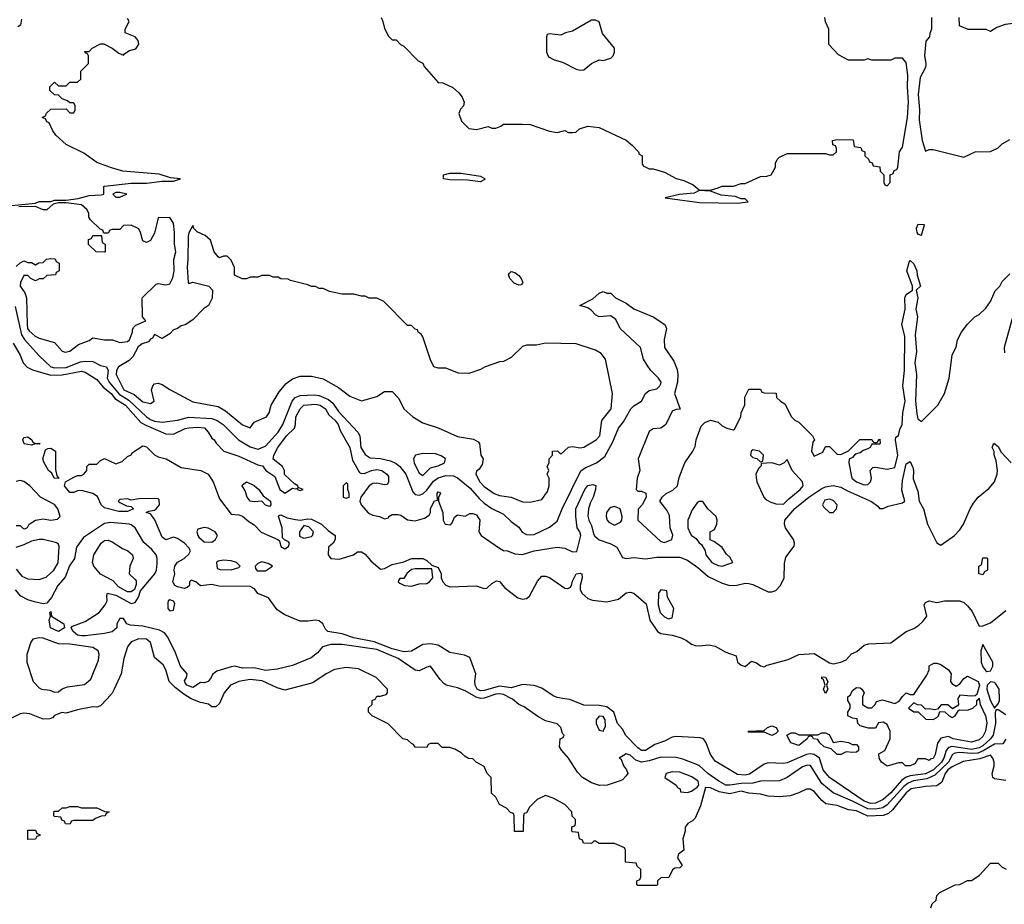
# Model space of a CAD drawing. Header units: inches. Extents: x 2348341 to 2479810, y 460419 to 613669.
# Tile 274 of 656: x 2391048 to 2396181, y 548928 to 553539. Entities that reach past the tile are written whole.
import ezdxf

# ---------------------------------------------------------------- set-up
doc = ezdxf.new("R2010")
doc.units = ezdxf.units.IN
doc.header["$MEASUREMENT"] = 0
doc.layers.add('C3594', color=7, linetype='Continuous')
doc.layers.add('C3595', color=7, linetype='Continuous')

msp = doc.modelspace()

# ---------------------------------------------------------------- linework, layer by layer
at = {"layer": 'C3594', "color": 2}
for points, elevation in [([(2391504.2, 550000), (2391470, 549962), (2391450, 549955.3), (2391430, 549957.2), (2391350, 549941.2), (2391290, 549924), (2391267.3, 549927.3), (2391230, 549913.2), (2391219.8, 549900.2), (2391205.4, 549894.6), (2391170, 549894), (2391100.4, 549920.4), (2391070, 549924), (2391050, 549921.2), (2390970, 549882), (2390948.9, 549888.9), (2390946, 549910), (2390930, 549926), (2390910, 549926), (2390886, 549950), (2390850, 549968), (2390788.4, 549968.4), (2390788.7, 549990), (2390783.7, 550000)], 46), ([(2392100.8, 550000), (2392090, 549975.3), (2392070, 549958), (2392050, 549958), (2392032.3, 549972.3), (2391990, 549979.7), (2391950, 549995.6), (2391942.7, 550000)], 46), ([(2396190, 549574), (2396130, 549582), (2396122, 549590), (2396119, 549610), (2396129.2, 549650), (2396129.3, 549670), (2396122, 549690), (2396110, 549706), (2396054.1, 549685.9), (2395966.9, 549673.1), (2395910, 549644.8), (2395887.2, 549630), (2395873.8, 549610), (2395855.3, 549564.7), (2395830, 549546), (2395770, 549543), (2395696.3, 549530), (2395670, 549509.6), (2395599.1, 549420.9), (2395578, 549402), (2395550, 549392.1), (2395470, 549387.3), (2395410, 549414.8), (2395370, 549421.6), (2395310, 549442.9), (2395251.7, 549451.7), (2395229.4, 549469.4), (2395190, 549516), (2395170, 549529), (2395150, 549528.7), (2395110.7, 549509.3), (2395065.5, 549494.5), (2395010.9, 549489.1), (2394950, 549492), (2394910, 549502.9), (2394850, 549507.3), (2394810, 549517.7), (2394750, 549503.5), (2394694.9, 549514.9), (2394650, 549535.6), (2394623, 549537), (2394598, 549442), (2394570, 549378), (2394556.3, 549363.7), (2394531.3, 549350), (2394518, 549330), (2394518, 549310), (2394504.7, 549270), (2394511.3, 549210), (2394482, 549190), (2394478, 549170), (2394502, 549130), (2394490, 549118), (2394463.6, 549116.4), (2394451.6, 549108.4), (2394432.7, 549067.3), (2394390, 549066), (2394374, 549050), (2394374, 549030), (2394370, 549026), (2394270, 549026), (2394266, 549030), (2394266, 549050), (2394282, 549058), (2394286, 549070), (2394286, 549110), (2394267.3, 549127.3), (2394262, 549142), (2394207.3, 549147.3), (2394206, 549210), (2394202, 549222), (2394150, 549246), (2394070, 549246), (2394050, 549258), (2394042, 549258), (2394030, 549246), (2393987.3, 549247.3), (2393982, 549262), (2393966, 549270), (2393962, 549302), (2393930, 549306), (2393926, 549310), (2393927.3, 549332.7), (2393942, 549338), (2393946, 549350), (2393946, 549370), (2393928.4, 549388.4), (2393926, 549410), (2393890, 549448), (2393830, 549482), (2393790, 549495.3), (2393745.4, 549474.6), (2393705.4, 549434.6), (2393690, 549406), (2393678, 549402), (2393674, 549390), (2393672.7, 549307.3), (2393627.3, 549307.3), (2393626, 549390), (2393622, 549402), (2393607.3, 549407.3), (2393586, 549430), (2393548.9, 549448.9), (2393530, 549486), (2393507.3, 549507.3), (2393506, 549590), (2393486, 549610), (2393470, 549646), (2393428.4, 549668.4), (2393410, 549686), (2393388.4, 549688.4), (2393370, 549698), (2393350, 549718), (2393316.4, 549736.4), (2393290, 549746), (2393250, 549746), (2393230, 549766), (2393190, 549766), (2393178, 549762), (2393170, 549746), (2393110, 549748), (2393102, 549762), (2393090, 549766), (2393070, 549786), (2393046, 549790), (2392968.4, 549868.4), (2392886, 549910), (2392866, 549930), (2392867.3, 549952.7), (2392886, 549970), (2392886, 549990), (2392902, 549998), (2392903, 550000)], 46), ([(2396190, 549788.7), (2396174.4, 549765.6), (2396130, 549763.9), (2396072, 549728), (2396043.2, 549716.8), (2396010, 549713.7), (2395950, 549719.2), (2395923.4, 549716.6), (2395911.1, 549708.9), (2395890.2, 549670), (2395819.2, 549600.8), (2395776.8, 549583.2), (2395708.4, 549571.6), (2395680.1, 549559.9), (2395658, 549542), (2395570, 549447.6), (2395548.1, 549431.9), (2395510, 549423.4), (2395470, 549425.2), (2395390, 549466.6), (2395288.9, 549508.9), (2395230, 549558.7), (2395171.1, 549651.1), (2395153.6, 549653.6), (2395130, 549645.1), (2395050, 549589.6), (2395010, 549572.3), (2394910, 549569.6), (2394870, 549560.4), (2394810, 549558.9), (2394750, 549548.6), (2394730.2, 549549.8), (2394692.3, 549570), (2394635.1, 549610), (2394590, 549652), (2394505.3, 549685.3), (2394470, 549694), (2394390, 549695.1), (2394330, 549675.8), (2394290, 549669.6), (2394260.1, 549680.1), (2394230, 549706), (2394210, 549712.7), (2394174, 549690), (2394184.7, 549684.7), (2394196, 549650), (2394211, 549630), (2394218, 549610), (2394210, 549598), (2394190, 549578), (2394174, 549570), (2394111.1, 549548.9), (2394071.6, 549548.4), (2394030, 549562), (2393982, 549590), (2393956.5, 549616.5), (2393908.7, 549690), (2393875.3, 549730), (2393862, 549750), (2393866, 549790), (2393882, 549798), (2393886, 549810), (2393878, 549818), (2393868.7, 549850), (2393850, 549868.7), (2393790, 549885.2), (2393750, 549906.6), (2393678, 549958), (2393650, 549969.5), (2393617.8, 549997.8), (2393613.4, 550000)], 42), ([(2396190, 549916.8), (2396150, 549942.7), (2396138, 549942), (2396133, 549927), (2396136.1, 549870), (2396123.2, 549810), (2396109.2, 549790), (2396070, 549754.6), (2396050, 549743.4), (2396010, 549736.1), (2395910, 549750.7), (2395890, 549745.7), (2395877.6, 549730), (2395866.5, 549690), (2395854.5, 549670), (2395811.5, 549628.5), (2395770, 549609.2), (2395690, 549598.2), (2395669.5, 549590.5), (2395645.6, 549574.4), (2395590.2, 549510), (2395550, 549475.1), (2395510, 549455.1), (2395486.4, 549453.6), (2395450, 549466.3), (2395270, 549589.6), (2395236.9, 549630), (2395218.7, 549690), (2395189.8, 549709.8), (2395170, 549713.3), (2395150, 549708.7), (2395050, 549666), (2395030, 549661.6), (2394950, 549665.6), (2394930, 549659.6), (2394852.9, 549607.1), (2394830, 549602.3), (2394790, 549605.1), (2394674.5, 549674.5), (2394649.6, 549710), (2394626.6, 549770), (2394612.7, 549790), (2394596.6, 549796.6), (2394470, 549803.1), (2394450, 549798.7), (2394410, 549778.3), (2394359.3, 549760.7), (2394310, 549729.7), (2394289.3, 549730), (2394270, 549744.5), (2394208.6, 549808.6), (2394190, 549841.2), (2394164.5, 549870), (2394146, 549930), (2394110, 549958), (2394070, 549965.4), (2393990, 549966.3), (2393915.8, 549995.8), (2393890.9, 550000)], 38), ([(2396050.4, 550000), (2396056, 549970), (2396083, 549910), (2396090, 549874), (2396084, 549830), (2396070, 549803.7), (2396050, 549786), (2396010, 549773.2), (2395915.3, 549790), (2395890, 549802.7), (2395850, 549794), (2395832.4, 549767.6), (2395820.7, 549710), (2395810, 549689.2), (2395795.3, 549684.7), (2395790, 549678), (2395770, 549686), (2395730, 549686), (2395716.9, 549663.1), (2395690, 549649.5), (2395666, 549650), (2395650, 549666), (2395630, 549666), (2395570, 549649), (2395542, 549670), (2395528.7, 549690), (2395528, 549712), (2395558, 549730), (2395586, 549790), (2395586, 549830), (2395578, 549850), (2395570, 549866), (2395550, 549878), (2395525.4, 549874.6), (2395510, 549846), (2395472.7, 549847.3), (2395430, 549858), (2395418, 549870), (2395414.6, 549894.6), (2395390, 549898), (2395366, 549910), (2395366, 549930), (2395378, 549950), (2395378, 549970), (2395366, 549990), (2395366, 550000)], 34), ([(2395442, 550000), (2395442, 549970), (2395470, 549952), (2395490, 549952), (2395508, 549970), (2395515.3, 549984.7), (2395545.6, 549994.4), (2395610, 549974.8), (2395633.6, 549986.4), (2395642.3, 550000)], 34), ([(2395939.6, 550000), (2395942, 549970), (2395938, 549962), (2395912, 549948), (2395887.3, 549967.3), (2395870, 549968), (2395852.7, 549967.3), (2395834, 549946), (2395818, 549942), (2395790, 549948), (2395770, 549946), (2395750, 549966), (2395728.4, 549968.4), (2395710, 549978), (2395682, 549950), (2395710, 549932), (2395732, 549932), (2395772.7, 549892.7), (2395810, 549892), (2395830, 549902), (2395838, 549910), (2395846, 549934), (2395872, 549932), (2395894, 549910), (2395910, 549902), (2395926, 549910), (2395942, 549938), (2395950, 549942), (2395990, 549941), (2396018, 549950), (2396038, 549970), (2396038, 549990), (2396048, 550000)], 34), ([(2396105.3, 550000), (2396108.7, 549988.7), (2396130, 549951), (2396150, 549974), (2396156.4, 549990), (2396156.1, 550000)], 38), ([(2395798, 548910), (2395806, 548930), (2395826, 548950), (2395830, 548974), (2395846, 548990), (2395926, 549030), (2395950, 549032), (2395990, 549052), (2396010, 549052), (2396050, 549078), (2396110, 549142), (2396150, 549142), (2396170, 549122), (2396191.1, 549111.1)], 46)]:
    msp.add_lwpolyline(points, dxfattribs=dict(at, elevation=elevation))
for points, elevation in [([(2394070, 549909.4), (2394053, 549890), (2394053, 549870), (2394070, 549836), (2394090, 549831), (2394102.5, 549857.5), (2394100.5, 549890), (2394090, 549906.6)], 42), ([(2394970, 549809), (2394930, 549826), (2394850, 549826), (2394846, 549830), (2394930, 549834), (2394946, 549850), (2394970, 549858), (2394992, 549850), (2395002, 549830), (2394990, 549818)], 34), ([(2395290, 549772), (2395330, 549778), (2395368.4, 549771.6), (2395390, 549762), (2395410, 549762), (2395422, 549750), (2395422, 549730), (2395410, 549722), (2395390, 549719), (2395356.9, 549723.1), (2395330, 549709), (2395310, 549708.7), (2395279.3, 549739.3), (2395242, 549750), (2395219, 549770), (2395210, 549788), (2395186, 549790), (2395182, 549802), (2395170, 549806), (2395158, 549802), (2395154, 549790), (2395110, 549755.3), (2395069.3, 549769.3), (2395048, 549810), (2395070, 549822), (2395090, 549822), (2395110, 549812), (2395130, 549811.3), (2395210, 549812), (2395230, 549822), (2395250, 549822), (2395270, 549812)], 34), ([(2394450, 549619.5), (2394418, 549610), (2394411.3, 549590), (2394471.3, 549550), (2394478, 549538), (2394492, 549530), (2394494, 549514), (2394530, 549511), (2394550, 549517.3), (2394580.9, 549539.1), (2394589.2, 549550), (2394586, 549570), (2394552.1, 549592.1), (2394490, 549617.6)], 46), ([(2391310, 549346), (2391287.3, 549347.3), (2391282, 549362), (2391267.3, 549367.3), (2391262, 549382), (2391230, 549386), (2391226, 549390), (2391226, 549410), (2391230, 549414), (2391250, 549414), (2391269, 549431), (2391290, 549431.3), (2391310, 549438), (2391350, 549438), (2391370, 549432), (2391450, 549431.3), (2391492.7, 549412.7), (2391514, 549410), (2391498, 549402), (2391494, 549390), (2391472.7, 549387.3), (2391443.6, 549376.4), (2391430, 549366), (2391330, 549366), (2391318, 549362)], 46), ([(2391090, 549266), (2391090, 549314), (2391130, 549314), (2391138, 549298), (2391152.7, 549292.7), (2391152.7, 549287.3), (2391138, 549282), (2391130, 549268)], 46)]:
    msp.add_lwpolyline(points, close=True, dxfattribs=dict(at, elevation=elevation))
at = {"layer": 'C3595', "color": 2}
for points, elevation in [([(2391006, 552570), (2391130, 552582), (2391150, 552592), (2391210, 552591.3), (2391230, 552598), (2391290, 552598), (2391353.6, 552606.4), (2391410, 552622), (2391473.6, 552626.4), (2391486, 552630), (2391486, 552670), (2391490, 552670.7), (2391630, 552687.3), (2391710, 552687.7), (2391790, 552697.3), (2391850, 552698), (2391886, 552710), (2391834.5, 552714.5), (2391774.8, 552734.8), (2391586, 552750), (2391526.3, 552766.3), (2391450, 552795.3), (2391383.1, 552843.1), (2391290, 552888), (2391236.4, 552936.4), (2391220.4, 552960.4), (2391202, 553002), (2391190, 553006), (2391182, 553022), (2391166, 553030), (2391182, 553038), (2391187.3, 553052.7), (2391210, 553072), (2391290, 553074), (2391310, 553054), (2391330, 553054), (2391338, 553070), (2391338, 553090), (2391330, 553106), (2391310, 553106), (2391296.4, 553116.4), (2391270, 553126), (2391250, 553146), (2391230, 553148), (2391206, 553170), (2391206, 553190), (2391230, 553214), (2391250, 553194), (2391290, 553194), (2391310, 553214), (2391350, 553214), (2391366, 553230), (2391366, 553270), (2391406, 553310), (2391406, 553350), (2391402, 553362), (2391390, 553366), (2391387.3, 553372.7), (2391410, 553374), (2391426, 553390), (2391470, 553414), (2391487.3, 553412.7), (2391530, 553391.3), (2391564.7, 553364.7), (2391590, 553354), (2391596.4, 553363.6), (2391621.2, 553378.8), (2391653.6, 553386.4), (2391668.7, 553411.3), (2391665.2, 553430), (2391650, 553449), (2391598, 553470), (2391598, 553490), (2391618, 553530), (2391610, 553546)], 50), ([(2392932, 553550), (2392942, 553530), (2392950, 553494), (2392970, 553454), (2392990, 553434), (2393010, 553434), (2393034, 553410), (2393050, 553402), (2393125.4, 553325.4), (2393150, 553312), (2393156, 553296), (2393230, 553212), (2393254, 553210), (2393305.4, 553185.4), (2393338, 553158), (2393355.3, 553135.3), (2393364.7, 553110), (2393362, 553090), (2393346.4, 553073.6), (2393338, 553050), (2393351.3, 553010), (2393390, 552971.3), (2393430, 552966), (2393490, 552982), (2393510, 552974), (2393530, 552974), (2393556.4, 552983.6), (2393570, 552994), (2393670, 552994), (2393710, 552992), (2393810, 552958), (2393850, 552951.3), (2393890, 552962), (2393910, 552952), (2393930, 552952), (2393947.3, 552952.7), (2393966, 552970), (2394010, 552984.7), (2394070, 552978), (2394210, 552912), (2394243.6, 552883.6), (2394274, 552850), (2394278, 552838), (2394294, 552830), (2394294, 552790), (2394298, 552778), (2394330, 552762), (2394350, 552762), (2394410, 552744.7), (2394470, 552711.3), (2394510, 552701), (2394558.5, 552678.5), (2394590, 552652), (2394650, 552651.3), (2394690, 552662), (2394710, 552671), (2394770, 552671.3), (2394810, 552684.7), (2394830, 552684.7), (2394910, 552722), (2394943.6, 552723.6), (2394966, 552730), (2394988, 552770), (2394988.4, 552791.6), (2394998, 552810), (2395010, 552822), (2395050, 552842), (2395250, 552842), (2395270, 552834), (2395290, 552834), (2395306, 552850), (2395306, 552870), (2395302, 552882), (2395287.3, 552887.3), (2395286, 552910), (2395310, 552914), (2395392.7, 552912.7), (2395398, 552878), (2395432.7, 552872.7), (2395438, 552858), (2395454, 552850), (2395454, 552830), (2395472.7, 552812.7), (2395478, 552798), (2395492.7, 552792.7), (2395498, 552778), (2395532.7, 552772.7), (2395534, 552750), (2395554, 552730), (2395554, 552690), (2395558, 552678), (2395570, 552674), (2395586, 552690), (2395586, 552730), (2395602, 552738), (2395607.3, 552752.7), (2395622, 552758), (2395626, 552770), (2395635.3, 552850), (2395650, 552874), (2395676.5, 553030), (2395682.6, 553110), (2395677, 553190), (2395678.8, 553250), (2395670, 553315.3), (2395650, 553338), (2395610, 553338), (2395590, 553328), (2395490, 553328.7), (2395470, 553335.3), (2395450, 553328), (2395370, 553328), (2395316.4, 553356.4), (2395266, 553410), (2395266, 553490), (2395248.4, 553528.4), (2395246, 553550)], 50), ([(2395802, 553550), (2395802, 553490), (2395792.7, 553467.3), (2395792, 553450), (2395772, 553428), (2395766, 553350), (2395772.4, 553310), (2395770.4, 553290), (2395742.9, 553237.1), (2395732, 553150), (2395739.4, 553070), (2395737.1, 553017.1), (2395754, 552910), (2395770, 552854), (2395790, 552862), (2395810, 552862), (2395970, 552822), (2396028.9, 552851.1), (2396110, 552852), (2396150, 552872), (2396170, 552892), (2396210, 552914)], 50), ([(2396330, 553560.7), (2396290, 553532.3), (2396270, 553523.7), (2396185.5, 553514.5), (2396142, 553498), (2396110, 553478), (2396087.3, 553487.3), (2395992.7, 553487.3), (2395947.3, 553507.3), (2395946, 553550)], 50), ([(2391058, 553542), (2391052, 553510), (2391038, 553502)], 50), ([(2391030, 552252), (2391050, 552272), (2391070, 552282), (2391090, 552274), (2391110, 552274), (2391130, 552262), (2391148.4, 552271.6), (2391170, 552274), (2391188.4, 552291.6), (2391210, 552294), (2391232.7, 552292.7), (2391238, 552278), (2391254, 552270), (2391254, 552230), (2391238, 552222), (2391234, 552210), (2391190, 552206), (2391170, 552188), (2391150, 552188), (2391130, 552178), (2391106, 552190), (2391090, 552206), (2391070, 552206), (2391052, 552170), (2391051.3, 552150), (2391075.5, 552115.5), (2391083, 552090), (2391086.7, 551950), (2391089.1, 551930), (2391097.1, 551917.1), (2391128, 551890), (2391150, 551879.3), (2391230, 551856), (2391270, 551812), (2391285.4, 551805.4), (2391310, 551811.3), (2391354.6, 551845.4), (2391410, 551866.8), (2391430, 551881), (2391490, 551871.3), (2391531.1, 551871.1), (2391570, 551856), (2391610, 551862), (2391621.2, 551870), (2391636, 551910), (2391635.3, 551924.7), (2391643.1, 551936.9), (2391652.9, 551947.1), (2391706, 551970), (2391688, 551990), (2391686, 552090), (2391760.2, 552159.8), (2391770, 552164.7), (2391810, 552158), (2391830, 552162), (2391846.3, 552193.7), (2391853.6, 552230), (2391851.1, 552290), (2391861.6, 552330), (2391854.3, 552370), (2391855.6, 552430), (2391850, 552478), (2391830, 552508), (2391770, 552506), (2391750, 552426), (2391730, 552388), (2391710, 552378), (2391690, 552386), (2391678, 552430), (2391668.4, 552448.4), (2391630, 552468), (2391590, 552466), (2391570, 552446), (2391530, 552446), (2391518, 552442), (2391510, 552426), (2391486, 552426), (2391482, 552442), (2391467.3, 552447.3), (2391416.4, 552496.4), (2391409.1, 552509.1), (2391409, 552530), (2391397.2, 552550), (2391370, 552574), (2391290, 552585.2), (2391250, 552584), (2391222, 552578), (2391188.9, 552548.9), (2391170, 552548.7), (2391130, 552565.2), (2391044, 552564)], 50), ([(2391025.1, 552045.1), (2391056.8, 551896.8), (2391072.6, 551872.6), (2391150, 551787.3), (2391210, 551730.4), (2391230, 551724.7), (2391290, 551725.8), (2391364.5, 551755.5), (2391390, 551759.6), (2391430, 551758.4), (2391470, 551737), (2391500.7, 551730), (2391508.7, 551710), (2391503.9, 551670), (2391513.8, 551650), (2391566.8, 551586.8), (2391616.9, 551556.9), (2391708.8, 551470), (2391730, 551456.1), (2391750, 551447.1), (2391790, 551440.9), (2391870, 551452.2), (2391930, 551467.2), (2392050, 551460.2), (2392077.3, 551450), (2392108, 551430), (2392189.2, 551349.2), (2392250, 551312.4), (2392290, 551300.4), (2392330, 551315.8), (2392394.8, 551390), (2392419.7, 551430), (2392468.5, 551551.5), (2392483.7, 551570), (2392510, 551580.3), (2392583.6, 551583.6), (2392610, 551580.3), (2392658.8, 551558.8), (2392681.1, 551541.1), (2392710, 551497), (2392810.6, 551390), (2392822, 551370), (2392827, 551310), (2392850, 551273.4), (2392876.1, 551256.1), (2392930, 551252.4), (2392980.5, 551240.5), (2393010, 551226.7), (2393030.2, 551210.2), (2393061.6, 551170), (2393098, 551078), (2393110, 551064.9), (2393130, 551060.4), (2393150, 551068.4), (2393170, 551086.7), (2393206.1, 551133.9), (2393230, 551151.6), (2393270, 551163.6), (2393310, 551161.7), (2393331.1, 551151.1), (2393397.2, 551097.2), (2393443.1, 551043.1), (2393470, 551018.7), (2393510, 550992.2), (2393570, 550962), (2393610, 550924), (2393650, 550894.8), (2393668.5, 550868.5), (2393690, 550856.3), (2393710, 550853.4), (2393730, 550856.3), (2393810, 550894), (2393850, 550926), (2393875.6, 550990), (2393973, 551187), (2393996.9, 551203.1), (2394055.1, 551230), (2394098.3, 551261.7), (2394140.8, 551339.2), (2394169.4, 551410), (2394196.9, 551443.1), (2394234, 551510), (2394250, 551526), (2394289.4, 551550.6), (2394310, 551591), (2394330, 551606), (2394370, 551614.8), (2394385.2, 551630), (2394390, 551642), (2394392, 551650), (2394379.3, 551670), (2394339, 551710), (2394318.6, 551738.6), (2394301.2, 551770), (2394284, 551830), (2394179, 551930), (2394156.5, 551976.5), (2394130, 551995.3), (2394069.6, 551989.6), (2394050, 552001.2), (2394030, 552024), (2394010, 552038), (2393968, 552050), (2394036.4, 552083.6), (2394070, 552114), (2394090, 552122), (2394110, 552114), (2394130, 552114), (2394154, 552090), (2394210, 552062), (2394250, 552031.3), (2394350, 551990.8), (2394411.3, 551950), (2394421, 551930), (2394407.5, 551872.5), (2394410.6, 551830.6), (2394458.5, 551758.5), (2394475.2, 551715.2), (2394479.3, 551690), (2394477.6, 551650), (2394462.4, 551590), (2394491.6, 551508.4), (2394470, 551508), (2394450, 551498), (2394416, 551430), (2394390.6, 551409.4), (2394350, 551406), (2394330, 551393.2), (2394273.4, 551250), (2394282, 551190), (2394267.3, 551150), (2394262, 551090), (2394270, 551082), (2394290, 551082), (2394312, 551072), (2394314, 551050), (2394294, 551010), (2394272.7, 550987.3), (2394271.3, 550930), (2394390, 550818.8), (2394410, 550813.4), (2394448.7, 550830), (2394452.5, 550852.5), (2394439, 550890), (2394435.5, 550955.5), (2394422, 550982), (2394386, 551030), (2394398, 551050), (2394418, 551070), (2394452.5, 551087.5), (2394477.2, 551110), (2394486.6, 551153.4), (2394515.3, 551230), (2394558, 551290), (2394570, 551314), (2394575.3, 551350), (2394600.2, 551419.8), (2394620.2, 551439.8), (2394650, 551451), (2394690, 551442), (2394710, 551422), (2394734, 551410), (2394770, 551402), (2394774.6, 551405.4), (2394808, 551470), (2394808.7, 551490), (2394828.4, 551531.6), (2394828.9, 551571.1), (2394850, 551614), (2394910, 551614), (2394918, 551598), (2394930, 551594), (2394992.7, 551592.7), (2394994, 551570), (2395014, 551550), (2395036.9, 551536.9), (2395072, 551470), (2395090, 551452), (2395110, 551442), (2395182, 551370), (2395192, 551350), (2395182.8, 551337.2), (2395176, 551290), (2395190, 551264.7), (2395234.6, 551285.4), (2395250, 551314), (2395270, 551314), (2395310, 551274), (2395330, 551272), (2395368.4, 551291.6), (2395428.9, 551351.1), (2395491.3, 551351.3), (2395498, 551338), (2395510, 551334), (2395522, 551338), (2395526, 551350), (2395532.7, 551352.7), (2395534, 551330), (2395530, 551326), (2395490, 551326), (2395482, 551310), (2395470, 551302), (2395446, 551294), (2395430, 551282), (2395404.7, 551275.3), (2395390, 551258), (2395372, 551248), (2395371.3, 551230), (2395386.8, 551150), (2395411.3, 551130), (2395450, 551114.8), (2395470, 551116), (2395484, 551130), (2395489, 551150), (2395482, 551190), (2395495.3, 551204.7), (2395510, 551206), (2395570, 551196), (2395610, 551204.7), (2395626, 551270), (2395614, 551350), (2395616.4, 551363.6), (2395630, 551372), (2395636.9, 551403.1), (2395649.6, 551430), (2395652, 551490), (2395663.8, 551550), (2395651.8, 551630), (2395660.5, 551710), (2395662.6, 551890), (2395646.6, 551950), (2395664.7, 552030), (2395662.9, 552090), (2395670, 552106), (2395702, 552130), (2395703.1, 552136.9), (2395702.7, 552150), (2395672.7, 552230), (2395684.8, 552275.2), (2395690, 552284.7), (2395710, 552266), (2395724.9, 552230), (2395727.3, 552207.3), (2395744.7, 552150), (2395722, 552130), (2395731, 552090), (2395720.4, 552030), (2395728.9, 551990), (2395716.1, 551896.1), (2395723.1, 551810), (2395715.3, 551750), (2395723.1, 551690), (2395718, 551550), (2395724.6, 551484.6), (2395730, 551458), (2395750, 551444.7), (2395835.3, 551530), (2395869.1, 551590.9), (2395894, 551670), (2395908.9, 551791.1), (2395930, 551834), (2395938, 551870), (2395958, 551910), (2395988, 551950), (2396028, 551990), (2396050, 552002), (2396084.7, 552035.3), (2396108.7, 552070), (2396134.6, 552125.4), (2396158, 552150), (2396170, 552174), (2396210, 552214)], 46), ([(2396235.3, 552024.7), (2396181, 551830), (2396182, 551802)], 46), ([(2391013.7, 551853.7), (2391050, 551791), (2391065.5, 551750), (2391087.4, 551727.4), (2391114.9, 551714.9), (2391210, 551686), (2391270, 551688.1), (2391370, 551706.4), (2391390, 551701.6), (2391450, 551663.8), (2391484, 551624), (2391525.7, 551590), (2391544.9, 551564.9), (2391599.6, 551530), (2391680.3, 551440.3), (2391705.4, 551425.4), (2391810, 551380.5), (2391850, 551379.1), (2391910, 551408.2), (2391930, 551412.7), (2391975.6, 551415.6), (2392011.5, 551411.5), (2392030.8, 551390), (2392050, 551358), (2392062, 551350), (2392071.6, 551331.6), (2392112, 551290), (2392190, 551264), (2392290, 551219.1), (2392314, 551214), (2392332, 551190), (2392378.8, 551158.8), (2392404, 551090), (2392430, 551071.3), (2392470, 551098), (2392486, 551094), (2392498, 551098), (2392494, 551090), (2392510, 551084.7), (2392526, 551090), (2392500.4, 551100.4), (2392498, 551110), (2392480.2, 551120.2), (2392428.7, 551168.7), (2392428.7, 551190), (2392419, 551210), (2392368.9, 551248.9), (2392372.7, 551270), (2392394, 551310), (2392438.4, 551370), (2392481.2, 551410), (2392486.6, 551430), (2392488, 551470), (2392510, 551510.6), (2392530, 551530.3), (2392590, 551534.6), (2392614, 551530), (2392642.4, 551510), (2392659.5, 551479.5), (2392692.4, 551450), (2392707.7, 551430), (2392718.8, 551398.8), (2392768.4, 551310), (2392783.7, 551243.7), (2392818.8, 551178.8), (2392830, 551174), (2392850, 551176.3), (2392882, 551190), (2392910, 551195.3), (2392936, 551190), (2392962.8, 551170), (2392970, 551158), (2392970.7, 551129.3), (2392963.6, 551116.4), (2392950, 551114), (2392910, 551122.7), (2392890, 551121.2), (2392870, 551109.2), (2392826, 551050), (2392820.7, 551030), (2392827.7, 551010), (2392866.3, 550966.3), (2392890, 550956.4), (2392924.7, 550950), (2392950, 550938), (2392970, 550942), (2392973.2, 550950), (2392990, 550959.3), (2393020.9, 550960.9), (2393036, 550956), (2393070, 550933), (2393110, 550926.8), (2393158.4, 550941.6), (2393182.7, 550957.3), (2393189.2, 550970), (2393190, 550992), (2393210, 551032), (2393226, 551034), (2393225.2, 551070), (2393230, 551078), (2393236.9, 551076.9), (2393242, 551070), (2393231.3, 551050), (2393231, 551030), (2393254.8, 550970), (2393256, 550930), (2393266, 550910), (2393293.6, 550906.4), (2393303.1, 550916.9), (2393314.6, 550945.4), (2393330, 550958), (2393370, 550952), (2393395.3, 550964.7), (2393410, 550966), (2393430, 550958.8), (2393447.3, 550930), (2393441, 550870), (2393454, 550850), (2393550, 550783.8), (2393570, 550773), (2393592, 550770), (2393630, 550754.8), (2393670, 550750.8), (2393729.6, 550770.4), (2393850.5, 550790.5), (2393890, 550785.5), (2393930, 550764.9), (2393952.9, 550767.1), (2393974, 550850), (2393968.9, 550868.9), (2393955.3, 550890), (2393947, 550950), (2393947.6, 550990), (2393995.1, 551090), (2394010, 551110.5), (2394036.3, 551116.3), (2394051, 551111), (2394050.8, 551090.8), (2394038, 551050), (2394021.6, 551018.4), (2394013.4, 550990), (2394010.6, 550950.6), (2394014.8, 550930), (2394030, 550902), (2394039.3, 550859.3), (2394046.9, 550846.9), (2394068.7, 550828.7), (2394130, 550807), (2394160.5, 550790), (2394190, 550736), (2394210, 550730.7), (2394250, 550736.3), (2394310, 550728.2), (2394370, 550737.4), (2394490, 550738.4), (2394530, 550722.4), (2394583.7, 550683.7), (2394637.4, 550637.4), (2394710, 550601.6), (2394750, 550590.4), (2394787.5, 550592.5), (2394830, 550603), (2394850, 550600.5), (2394870, 550595.5), (2394950, 550557.6), (2394970, 550557.6), (2394990, 550563.8), (2395014, 550590), (2395033.6, 550630), (2395035.3, 550704.7), (2395042, 550738), (2395085.1, 550794.9), (2395087.3, 550810), (2395083, 550830), (2395040.7, 550890), (2395035.1, 550910), (2395036.9, 550930), (2395090, 550991.7), (2395162.9, 551050), (2395230, 551094.9), (2395250, 551104.4), (2395289.5, 551110.5), (2395330, 551102), (2395363.2, 551083.2), (2395488.2, 551028.2), (2395522.8, 551002.8), (2395530, 550992), (2395550, 550992), (2395576, 551004), (2395650, 551021), (2395662, 551030), (2395646.5, 551086.5), (2395650, 551138), (2395670, 551224.7), (2395690, 551237.1), (2395705.4, 551205.4), (2395708.9, 551190), (2395706.7, 551146.7), (2395730, 551081), (2395738, 551030), (2395760.3, 550990), (2395780.7, 550910), (2395830, 550812), (2395850, 550801), (2395922, 550850), (2395950, 550881), (2395969.3, 550910), (2396003.7, 550990), (2396021.2, 551018.8), (2396045.2, 551050), (2396102.5, 551097.5), (2396129.6, 551130.4), (2396144.5, 551170), (2396146.6, 551190), (2396139.3, 551239.3), (2396128.7, 551271.3), (2396128.7, 551288.7), (2396118, 551310), (2396127.3, 551332.7), (2396150, 551314), (2396165.4, 551285.4), (2396218, 551230)], 42), ([(2393890.9, 550000), (2393850, 550006.9), (2393830, 550014.3), (2393770, 550055.8), (2393730, 550069.7), (2393670, 550073.3), (2393610, 550057.3), (2393550, 550065.8), (2393470, 550042.3), (2393450, 550041.7), (2393432.3, 550050), (2393422.9, 550070), (2393420.9, 550090), (2393426, 550130), (2393395.1, 550215.1), (2393367.3, 550227.3), (2393290, 550240.5), (2393230, 550279.6), (2393190, 550286), (2393150, 550282.9), (2393090, 550248.2), (2393050, 550243.5), (2392990, 550260.4), (2392896.3, 550296.3), (2392790, 550318), (2392730, 550337.4), (2392655.3, 550350), (2392642.4, 550362.4), (2392629.2, 550390), (2392610, 550406), (2392590, 550409.4), (2392550, 550403.6), (2392510, 550404.2), (2392430, 550437.2), (2392390, 550464), (2392345.6, 550525.6), (2392290, 550549), (2392272.9, 550572.9), (2392250, 550584), (2392086.6, 550586.6), (2392050, 550595.3), (2391990, 550588), (2391966, 550610), (2391942, 550618), (2391934, 550610), (2391934, 550590), (2391921, 550579), (2391906, 550574), (2391870, 550582.9), (2391857.2, 550590), (2391846.6, 550610), (2391856, 550650), (2391853.2, 550670), (2391857.2, 550690), (2391870, 550712), (2391906, 550730), (2391930, 550754), (2391938, 550770), (2391930, 550786), (2391908, 550810), (2391870, 550835.3), (2391850, 550842), (2391810, 550828), (2391790, 550842), (2391753.1, 550933.1), (2391730, 550964), (2391708, 550970), (2391722, 550978), (2391750, 550982.8), (2391759, 550990), (2391777.2, 551010), (2391776, 551036), (2391770, 551042), (2391750, 551044), (2391670, 551042), (2391630, 551035.3), (2391610, 551042), (2391570, 551038), (2391562, 551030), (2391570, 551022), (2391605.4, 551005.4), (2391630, 551002), (2391642, 550990), (2391610, 550975.3), (2391564.7, 550975.3), (2391490, 550995.1), (2391472.7, 551010), (2391453.1, 551053.1), (2391430, 551069.4), (2391370, 551086), (2391350, 551084), (2391330, 551074), (2391310, 551074), (2391281.2, 551110), (2391286, 551130), (2391330, 551154.8), (2391350, 551162.8), (2391370, 551162.8), (2391382, 551170), (2391398, 551190), (2391398, 551210), (2391410, 551222), (2391450, 551222), (2391470, 551242), (2391490, 551252), (2391550, 551224.7), (2391583.1, 551236.9), (2391610, 551262), (2391628.4, 551271.6), (2391636.4, 551283.6), (2391690, 551318), (2391696.9, 551316.9), (2391710, 551312), (2391750.5, 551270.5), (2391770, 551260.7), (2391811.3, 551250), (2391890, 551204.7), (2391992, 551190), (2392030, 551170.7), (2392057.1, 551130), (2392090, 551042), (2392150, 550962), (2392190, 550959.1), (2392210, 550950.7), (2392242.8, 550922.8), (2392270, 550906.8), (2392307.7, 550867.7), (2392394, 550830), (2392402, 550822), (2392410, 550794), (2392430, 550782), (2392450, 550794), (2392455.3, 550810), (2392450, 550818), (2392428, 550828), (2392418, 550838), (2392417, 550890), (2392398, 550950), (2392403.1, 550956.9), (2392410, 550958), (2392442.4, 550942.4), (2392486.3, 550933.7), (2392510, 550930.8), (2392550, 550937.3), (2392570, 550935.5), (2392620.7, 550910), (2392655.9, 550875.9), (2392692, 550850), (2392692, 550830), (2392682, 550810), (2392658, 550790), (2392656, 550750), (2392670.9, 550730.9), (2392712.9, 550727.1), (2392788, 550750), (2392810, 550766), (2392830, 550766), (2392850, 550754), (2392878.8, 550718.8), (2392930, 550674.8), (2392950, 550678.8), (2392990, 550699.3), (2393050, 550712.7), (2393090, 550730.4), (2393150, 550730.5), (2393170, 550721), (2393196, 550696), (2393230, 550684.7), (2393246, 550650), (2393246, 550630), (2393254.8, 550610), (2393270, 550591), (2393290, 550582.8), (2393428.1, 550588.1), (2393470, 550574.8), (2393484, 550576), (2393510, 550601), (2393534, 550614), (2393550, 550611), (2393577.6, 550577.6), (2393645.8, 550525.8), (2393670, 550518), (2393690, 550522), (2393705.8, 550534.2), (2393746.9, 550613.1), (2393770, 550639.1), (2393790, 550639.3), (2393810, 550632.2), (2393890, 550575.5), (2393905.6, 550574.4), (2393918.9, 550581.1), (2393925.2, 550590), (2393930, 550612), (2393950, 550651), (2393970, 550654.8), (2393978, 550650), (2393981, 550630), (2393970.8, 550590), (2393970.7, 550570), (2393978.8, 550550), (2394010, 550522.8), (2394034.4, 550514.4), (2394110, 550505.3), (2394170, 550519.3), (2394210, 550551.7), (2394230, 550554.6), (2394250.2, 550550.2), (2394314.1, 550494.1), (2394333.4, 550410), (2394373.4, 550350), (2394390, 550340.3), (2394450, 550331.7), (2394496.9, 550316.9), (2394524.2, 550304.2), (2394550, 550284.9), (2394570, 550277.6), (2394590, 550275.3), (2394640.6, 550280.6), (2394674.1, 550274.1), (2394730, 550243), (2394782.8, 550222.8), (2394791, 550190), (2394810, 550174.8), (2394830, 550167.7), (2394864, 550196), (2394890, 550186.8), (2394910, 550170.7), (2394930, 550166.8), (2394944.9, 550175.1), (2395055.2, 550204.8), (2395109.6, 550230.4), (2395190, 550236.3), (2395270, 550187.4), (2395290, 550181.1), (2395329, 550190), (2395356.6, 550203.4), (2395385.6, 550234.4), (2395413.1, 550246.9), (2395450, 550279.1), (2395473.6, 550286.4), (2395589.5, 550290.5), (2395669.7, 550350.3), (2395710, 550365.5), (2395736.4, 550383.6), (2395757.4, 550402.6), (2395777.2, 550430), (2395764.5, 550490), (2395770, 550501), (2395790, 550510.6), (2395830, 550501), (2395869.5, 550510.5), (2395949.3, 550510.7), (2395970, 550500.7), (2395990, 550484.9), (2396014.1, 550454.1), (2396050, 550378.8), (2396070, 550379.1), (2396110, 550394.9), (2396190, 550460.4)], 38), ([(2391030, 550902), (2391050, 550902), (2391066.4, 550886.4), (2391074.6, 550885.4), (2391088.4, 550891.6), (2391098, 550910), (2391130, 550930.7), (2391170, 550937.3), (2391210, 550930.7), (2391244.7, 550935.3), (2391259, 550950), (2391246.6, 550990), (2391230, 551012.3), (2391157.2, 551050), (2391100.9, 551110), (2391070, 551131.6), (2391050, 551137), (2391030, 551132)], 42), ([(2393613.4, 550000), (2393570, 550022.3), (2393550, 550026), (2393530, 550023.1), (2393470, 550003.1), (2393450, 550001.6), (2393427.5, 550007.5), (2393370, 550040.5), (2393330, 550056.3), (2393271.3, 550071.3), (2393258.9, 550078.9), (2393239.4, 550099.4), (2393190, 550169), (2393170, 550165.2), (2393130, 550146), (2393110, 550149.3), (2393022, 550210), (2392910, 550256.2), (2392730, 550282.4), (2392670, 550282.9), (2392626, 550270), (2392601.1, 550238.9), (2392567.3, 550212.7), (2392470, 550172.8), (2392390, 550154.8), (2392330, 550147.6), (2392270, 550161.6), (2392210, 550159.3), (2392170, 550169.6), (2392150, 550166), (2392076.4, 550143.6), (2392053.2, 550126.8), (2392046.8, 550110), (2392030, 550089.3), (2392010, 550082.7), (2391990, 550084), (2391950, 550059), (2391919, 550070), (2391910, 550082), (2391907, 550093), (2391918, 550110), (2391922, 550130), (2391886.6, 550170), (2391859.7, 550239.7), (2391820.9, 550320.9), (2391803.2, 550343.2), (2391777.2, 550357.2), (2391690, 550378.7), (2391623.2, 550383.2), (2391606, 550390), (2391590, 550418), (2391570, 550418), (2391554, 550390), (2391554, 550370), (2391530.6, 550349.4), (2391490, 550339.3), (2391390, 550328.3), (2391370, 550327.1), (2391350, 550332), (2391326.6, 550350), (2391317.2, 550370), (2391322.5, 550377.5), (2391390, 550403.1), (2391462, 550450), (2391494.5, 550490), (2391503.7, 550510), (2391502, 550538), (2391506, 550550), (2391550, 550540.5), (2391630, 550497), (2391650, 550502), (2391667.6, 550530), (2391678.4, 550561.6), (2391753, 550650), (2391761.1, 550670), (2391764.4, 550704.4), (2391764.7, 550730), (2391758.7, 550750), (2391737.5, 550777.5), (2391694.9, 550814.9), (2391649.2, 550890), (2391630, 550906), (2391618, 550910), (2391522.3, 550917.7), (2391490, 550913.6), (2391380.5, 550839.5), (2391344.9, 550790), (2391333.4, 550730), (2391308, 550692), (2391285.8, 550634.2), (2391246.8, 550590), (2391213.2, 550526.8), (2391190, 550498), (2391170, 550494), (2391124.7, 550504.7), (2391090, 550515.3), (2391054, 550534), (2391026.6, 550566.6)], 42), ([(2391030, 550676), (2391059.1, 550639.1), (2391090, 550624), (2391150, 550620.7), (2391185.8, 550634.2), (2391226.6, 550670), (2391248.9, 550708.9), (2391253.2, 550793.2), (2391248.7, 550808.7), (2391234.6, 550814.6), (2391170, 550829.2), (2391150, 550829.2), (2391110, 550821.2), (2391070, 550801.2), (2391028.4, 550788.4)], 42), ([(2391942.7, 550000), (2391903.3, 550023.3), (2391859.2, 550059.2), (2391827, 550090), (2391809.6, 550150), (2391796.9, 550176.9), (2391750, 550215.3), (2391730, 550293.2), (2391709.5, 550309.5), (2391670, 550311.6), (2391630, 550296), (2391610.7, 550270), (2391590.5, 550209.5), (2391577.3, 550130), (2391541, 550050), (2391530.7, 550029.3), (2391504.2, 550000)], 46), ([(2392903, 550000), (2392910, 550014), (2392930, 550014), (2392958, 550022), (2392966, 550030), (2392966, 550050), (2392906, 550110), (2392815.3, 550155.3), (2392750, 550162.7), (2392690, 550152.3), (2392646, 550130), (2392576.8, 550083.2), (2392430, 550045.2), (2392390, 550056), (2392312.9, 550092.9), (2392250, 550099.7), (2392191.3, 550090), (2392146.8, 550070), (2392114, 550030), (2392100.8, 550000)], 46), ([(2395642.3, 550000), (2395650, 550012), (2395670, 550031), (2395690, 550022), (2395710, 550022), (2395777.2, 550122.8), (2395789.2, 550150), (2395789.2, 550170.8), (2395814.6, 550185.4), (2395830, 550186), (2395850, 550178.8), (2395891, 550150), (2395904.7, 550130), (2395901, 550090), (2395910, 550078), (2395930, 550064.7), (2395950, 550078), (2395970, 550104.7), (2395990, 550118), (2396044.7, 550090), (2396051.5, 550070), (2396038.8, 550021.2), (2396030, 550015.3), (2396010, 550014), (2395950, 550018), (2395939.6, 550000.4), (2395939.6, 550000)], 34), ([(2395366, 550000), (2395366, 550010), (2395379, 550021), (2395390, 550042), (2395410, 550058), (2395430, 550056), (2395438, 550050), (2395451.3, 550030), (2395442, 550010), (2395442, 550000)], 34), ([(2396156.1, 550000), (2396154.6, 550050), (2396137.8, 550077.8), (2396130, 550084.2), (2396110, 550088.3), (2396092.9, 550070), (2396090.2, 550050), (2396105.3, 550000)], 38), ([(2396048, 550000), (2396050, 550002), (2396050.4, 550000)], 34)]:
    msp.add_lwpolyline(points, dxfattribs=dict(at, elevation=elevation))
for points, elevation in [([(2394050, 553537.2), (2394030, 553536), (2393930, 553479), (2393894, 553470), (2393870, 553458), (2393810, 553466), (2393798, 553462), (2393794, 553450), (2393794, 553370), (2393805.4, 553345.4), (2393834, 553330), (2393878, 553318), (2393950, 553281), (2393970, 553276), (2393990, 553278), (2394029.2, 553310.8), (2394069.3, 553330.7), (2394090, 553326), (2394130, 553338), (2394142, 553350), (2394148.7, 553370), (2394148.7, 553390), (2394087.2, 553467.2), (2394070, 553528)], 54), ([(2393450, 552693.2), (2393383.2, 552703.2), (2393290, 552704.5), (2393258, 552710), (2393258, 552730), (2393290, 552738.8), (2393350, 552738.8), (2393450, 552724), (2393474.8, 552710), (2393470, 552704)], 46), ([(2391570, 552638), (2391550, 552638), (2391534, 552630), (2391550, 552614), (2391570, 552614), (2391590, 552622), (2391606, 552630)], 50), ([(2394590, 552648), (2394564.7, 552635.3), (2394488.4, 552628.4), (2394414, 552610), (2394592.9, 552587.1), (2394790, 552582.8), (2394830, 552587.3), (2394846, 552590), (2394830, 552606), (2394810, 552606), (2394778, 552618), (2394704.7, 552624.7), (2394650, 552646)], 50), ([(2391950, 552466), (2391930, 552428), (2391926.7, 552410), (2391925.3, 552290), (2391920.4, 552250), (2391926, 552170), (2391930, 552164.7), (2391950, 552171.3), (2392034, 552150), (2392054, 552130), (2392051.6, 552088.4), (2392032, 552050), (2392007.1, 552032.9), (2391950, 551975.3), (2391910.5, 551949.5), (2391890, 551944), (2391870, 551929), (2391850, 551922), (2391830, 551902), (2391790, 551878), (2391750, 551898), (2391741, 551879), (2391730, 551873.2), (2391719.9, 551860.1), (2391686.8, 551850), (2391665.5, 551834.5), (2391638.4, 551781.6), (2391618, 551762), (2391562.6, 551730), (2391552.2, 551710), (2391550.4, 551690), (2391590.7, 551610), (2391644.8, 551584.8), (2391690, 551547.2), (2391730, 551538.8), (2391748.7, 551550), (2391735.3, 551610), (2391742, 551630), (2391750, 551642), (2391770, 551644.7), (2391790, 551638), (2391830, 551611), (2391950, 551546.8), (2392082.5, 551522.5), (2392120.3, 551500.3), (2392210, 551426.8), (2392250, 551412), (2392270, 551442), (2392335.3, 551470), (2392348.7, 551490), (2392359, 551530), (2392400.5, 551599.5), (2392436.6, 551643.4), (2392470, 551667.3), (2392510, 551681), (2392570, 551680.7), (2392630, 551668), (2392710, 551621.6), (2392770, 551576.3), (2392830, 551552), (2392910, 551576), (2392950, 551602), (2392990, 551602), (2393025.4, 551565.4), (2393051.3, 551510), (2393098, 551470), (2393150, 551438), (2393230, 551411), (2393330, 551366.8), (2393413.2, 551353.2), (2393439.1, 551339.1), (2393446, 551330), (2393452, 551270), (2393464.7, 551250), (2393459.6, 551220.4), (2393443.6, 551196.4), (2393430, 551186), (2393426, 551170), (2393447.7, 551130), (2393470, 551106.8), (2393522, 551070), (2393550, 551058.8), (2393610, 551051), (2393670, 551026), (2393710, 551024.7), (2393770, 551038), (2393800.2, 551079.8), (2393809, 551110), (2393809, 551130), (2393808.7, 551148.7), (2393798, 551170), (2393806, 551190), (2393798, 551210), (2393808, 551230), (2393808, 551250), (2393826, 551270), (2393826, 551290), (2393851.1, 551291.1), (2393870, 551274), (2393910, 551311), (2393930, 551314), (2393970, 551307.3), (2393990, 551310.5), (2394053.2, 551350), (2394072.3, 551370), (2394083.7, 551450), (2394132, 551510), (2394138.4, 551590), (2394102.7, 551770), (2394078.9, 551798.9), (2394050, 551817.2), (2393950, 551849.2), (2393790, 551853.2), (2393743.1, 551843.1), (2393690, 551842), (2393670, 551835.3), (2393610, 551778), (2393570, 551758), (2393550, 551755.3), (2393474, 551730), (2393450, 551715.3), (2393390, 551695.3), (2393336.4, 551696.4), (2393270, 551722), (2393230, 551722), (2393208, 551730), (2393190, 551766), (2393150, 551886), (2393140.4, 551900.4), (2393126, 551910), (2393122, 551922), (2393110, 551926), (2393090, 551946), (2393070, 551946), (2392946, 552070), (2392910, 552088), (2392870, 552088), (2392850, 552098), (2392830, 552098), (2392790, 552108), (2392730, 552108.7), (2392663.1, 552123.1), (2392630, 552138), (2392610, 552138), (2392590, 552148), (2392568.9, 552148.9), (2392550, 552158), (2392460.4, 552180.4), (2392447.3, 552187.3), (2392410, 552188), (2392396.4, 552196.4), (2392370, 552198), (2392350, 552206), (2392310, 552206), (2392290, 552198), (2392250, 552198), (2392230, 552188), (2392208.4, 552188.4), (2392168.4, 552208.4), (2392167.3, 552247.3), (2392150, 552286), (2392130, 552306), (2392110, 552306), (2392090, 552298), (2392083.1, 552303.1), (2392062, 552330), (2392042, 552390), (2392014.8, 552414.8), (2391972.7, 552432.7), (2391955.3, 552450)], 50), ([(2395730, 552472.3), (2395722, 552450), (2395724.9, 552430), (2395730, 552422), (2395750, 552416), (2395766, 552470)], 50), ([(2391490, 552328), (2391446, 552330), (2391407.3, 552367.3), (2391407.3, 552392.7), (2391422, 552398), (2391430, 552414), (2391474, 552414), (2391478, 552378), (2391494, 552370), (2391494, 552330)], 50), ([(2393650, 552155.3), (2393626.3, 552166.3), (2393602.7, 552190), (2393597.2, 552210), (2393601.5, 552218.5), (2393610, 552226), (2393630, 552221), (2393650, 552206), (2393662.8, 552190), (2393672, 552170), (2393670, 552166), (2393662, 552158)], 46), ([(2391150, 551326), (2391130, 551328), (2391110, 551322), (2391071.1, 551328.9), (2391065.2, 551350), (2391070, 551362), (2391090, 551364.7), (2391111, 551350), (2391116.9, 551336.9), (2391130, 551331), (2391154, 551330)], 38), ([(2391250, 551148), (2391228, 551150), (2391215.3, 551175.3), (2391198, 551190), (2391173.6, 551233.6), (2391169, 551250), (2391183.1, 551296.9), (2391195.3, 551304.7), (2391210, 551306), (2391234.8, 551290), (2391235.3, 551195.3), (2391242, 551162), (2391251, 551151)], 38), ([(2394870, 551298), (2394862, 551290), (2394858, 551270), (2394870, 551258), (2394892, 551252), (2394910, 551234), (2394922, 551238), (2394926, 551270), (2394906, 551290)], 46), ([(2393150, 551277.2), (2393111.1, 551268.9), (2393101, 551250), (2393104, 551230), (2393130, 551176), (2393150, 551164), (2393190, 551202.8), (2393230, 551214), (2393262, 551230), (2393268.7, 551250), (2393246.3, 551266.3), (2393215.5, 551275.5)], 50), ([(2395050, 551246), (2395034, 551230), (2395010, 551218), (2394970, 551228.7), (2394914, 551226), (2394914, 551214), (2394900.7, 551199.3), (2394886.8, 551170), (2394887.1, 551152.9), (2394890.7, 551130), (2394927.3, 551050), (2394938, 551038), (2394964.7, 551024.7), (2394990, 551016.3), (2395030, 551014.8), (2395057.5, 551042.5), (2395117.2, 551090), (2395132.7, 551110), (2395129, 551130), (2395075.3, 551190)], 46), ([(2392350, 551002), (2392330, 551009.2), (2392310, 551029), (2392270, 551026), (2392249, 551030), (2392234, 551050), (2392223.1, 551083.1), (2392208, 551110), (2392210, 551114), (2392230, 551130.8), (2392270, 551110.8), (2392294.8, 551090), (2392317.3, 551057.3), (2392354.8, 551030), (2392358, 551010)], 38), ([(2392750, 551126), (2392734, 551110), (2392734, 551050), (2392750, 551044.7), (2392766, 551050), (2392766, 551070), (2392758, 551090), (2392758, 551118)], 42), ([(2395270, 551039.7), (2395245.5, 551034.5), (2395233.4, 551010), (2395239.3, 550999.3), (2395270, 550970.7), (2395290, 550970.8), (2395306, 550990), (2395309.5, 551010), (2395290, 551033.3)], 42), ([(2394150, 551002), (2394130, 550997.2), (2394121, 550990), (2394106.8, 550970), (2394106, 550950), (2394111.1, 550931.1), (2394119.6, 550919.6), (2394150, 550904.7), (2394180.4, 550919.6), (2394188, 550930), (2394188.7, 550950), (2394178, 550990)], 46), ([(2394610, 551028), (2394590, 551028), (2394579.6, 551020.4), (2394554.8, 550985.2), (2394530.8, 550930), (2394530.7, 550890), (2394543, 550863), (2394550, 550851.3), (2394574.8, 550834.8), (2394590, 550812), (2394603.6, 550803.6), (2394622, 550770), (2394624.7, 550750), (2394656, 550710), (2394690, 550694.8), (2394710, 550691), (2394750, 550704.7), (2394766, 550710), (2394750, 550738), (2394733.6, 550753.6), (2394710, 550788), (2394670, 550818), (2394648.4, 550828.4), (2394648, 550870), (2394670, 550882), (2394682, 550910), (2394684, 550930), (2394679, 550950), (2394635.3, 550990)], 46), ([(2392010, 550893.2), (2391976.9, 550883.1), (2391971, 550870), (2391976, 550850), (2391982.5, 550842.5), (2392010, 550818), (2392050, 550816), (2392068.7, 550830), (2392079, 550850), (2392068, 550870), (2392030, 550889)], 38), ([(2392530, 550902), (2392506, 550870), (2392506.8, 550846.8), (2392530, 550836), (2392570, 550844.7), (2392575.3, 550850), (2392579, 550870), (2392555.5, 550895.5)], 38), ([(2391610, 550557), (2391563.3, 550583.3), (2391535.1, 550615.1), (2391469.7, 550649.7), (2391434, 550690), (2391427.3, 550710), (2391434.5, 550750), (2391472.3, 550810), (2391490, 550823.8), (2391510, 550826.4), (2391530, 550817), (2391583.4, 550783.4), (2391611.3, 550771.3), (2391635.5, 550750), (2391639.1, 550730), (2391622.8, 550690), (2391618, 550650), (2391650, 550622), (2391654.4, 550614.4), (2391654.4, 550594.4), (2391647.3, 550570), (2391630, 550557)], 42), ([(2392110, 550722), (2392083.6, 550716.4), (2392074, 550710), (2392078, 550678), (2392092.7, 550672.7), (2392150, 550671), (2392190, 550684.7), (2392198, 550690), (2392178, 550710), (2392150, 550719.3)], 38), ([(2396070, 550646), (2396048, 550650), (2396048.7, 550690), (2396062, 550698), (2396070, 550734), (2396090, 550734), (2396094, 550730), (2396094, 550670), (2396078, 550662)], 38), ([(2392310, 550714), (2392290, 550704), (2392276, 550690), (2392278, 550678), (2392286.8, 550666.8), (2392330, 550666.8), (2392366, 550690), (2392344, 550704)], 38), ([(2393110, 550677.2), (2393090, 550673.2), (2393067.1, 550652.9), (2393050, 550626), (2393030, 550626), (2393023.6, 550616.4), (2393022, 550610), (2393030, 550602), (2393054, 550590), (2393090, 550586.8), (2393130, 550598), (2393170, 550600.5), (2393185.2, 550610), (2393201.2, 550630), (2393196.4, 550676.4)], 38), ([(2394390, 550568), (2394378, 550550), (2394377.3, 550490), (2394387.3, 550450), (2394410, 550426.8), (2394430, 550416), (2394450, 550422), (2394459, 550470), (2394426, 550530), (2394422, 550562)], 42), ([(2391830, 550515.3), (2391822, 550510), (2391819.6, 550500.4), (2391821, 550470), (2391830, 550458), (2391850, 550462), (2391856, 550496), (2391850, 550508)], 42), ([(2391250, 550349.6), (2391209.4, 550370), (2391202, 550410), (2391208, 550430), (2391206, 550450), (2391210, 550454), (2391214, 550430), (2391278, 550390), (2391281, 550370)], 42), ([(2391150, 550318), (2391116, 550310), (2391105.5, 550294.5), (2391086, 550230), (2391084.7, 550190), (2391118.8, 550090), (2391150, 550056), (2391162, 550050), (2391204.4, 550044.4), (2391230, 550034.8), (2391250, 550036), (2391269.3, 550050.7), (2391298, 550062), (2391385.2, 550074.8), (2391419, 550101), (2391458.9, 550201.1), (2391462.7, 550230), (2391457.2, 550250), (2391430, 550266.6), (2391310, 550283.5), (2391250, 550286), (2391170, 550316.3)], 46), ([(2396070, 550282), (2396059.1, 550250), (2396061.5, 550190), (2396070, 550165.5), (2396085.2, 550145.2), (2396090, 550141.1), (2396110, 550144.9), (2396122.3, 550170), (2396121, 550190)], 38), ([(2395250, 550028), (2395238, 550050), (2395248, 550070), (2395238, 550098), (2395230, 550106), (2395230, 550114), (2395250, 550112), (2395262, 550090), (2395254, 550070), (2395262, 550050)], 34)]:
    msp.add_lwpolyline(points, close=True, dxfattribs=dict(at, elevation=elevation))

doc.saveas('drawing.dxf')
